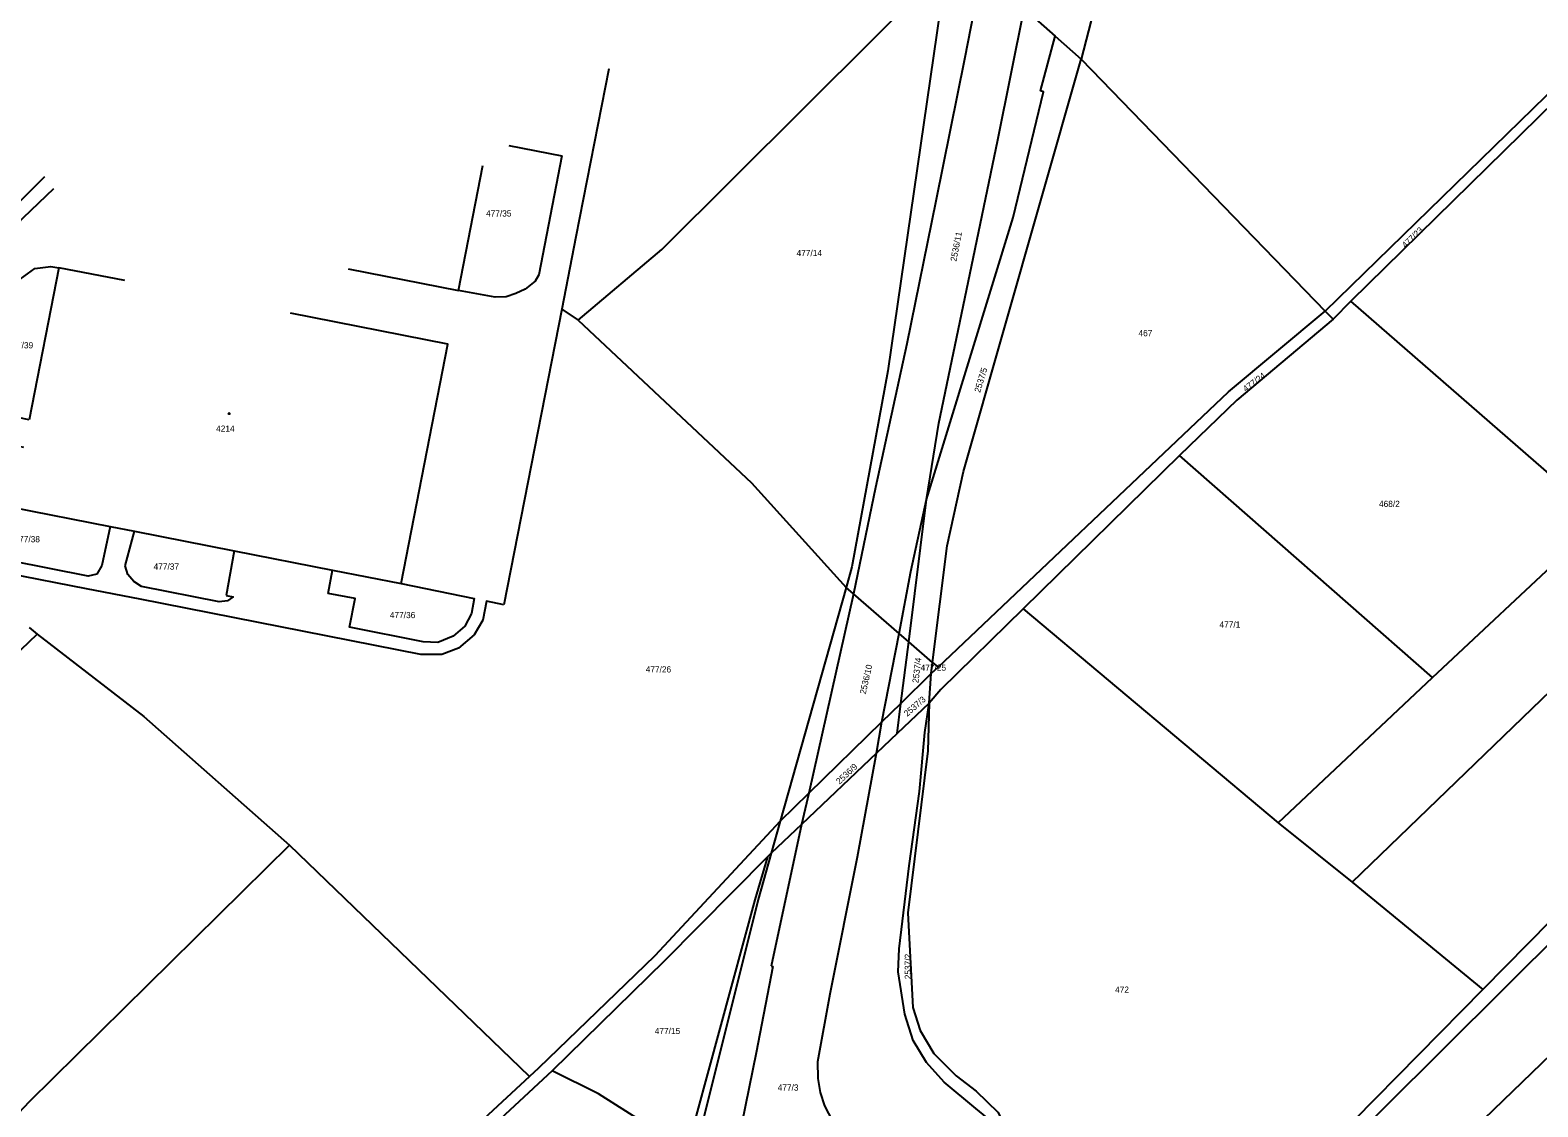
# Model space of a CAD drawing. Extents: x -679220 to -673243, y -1075091 to -1066557.
# Drawn here: x -675598.1 to -675185.8, y -1072169.3 to -1071874.8 of the extents above; entities that cross this region are included whole.
import ezdxf

# ---------------------------------------------------------------- set-up
doc = ezdxf.new("R2010")
doc.units = 0
for name, color, linetype in [('Hranice parcel', 7, 'Continuous'), ('Parcelní čísla', 7, 'Continuous'), ('Vnitřní kresba', 7, 'Continuous'), ('Značky budov', 7, 'Continuous')]:
    doc.layers.add(name, color=color, linetype=linetype)

msp = doc.modelspace()

# ---------------------------------------------------------------- linework, layer by layer
at = {"layer": 'Hranice parcel'}
for p, q in [((-675243.93, -1071951.73), (-675139.68, -1071849.94)), ((-675137.87, -1071851.8), (-675236.94, -1071948.97)), ((-675317.77, -1071876.53), (-675310.69, -1071882.82)), ((-675310.69, -1071882.82), (-675243.93, -1071951.73)), ((-675467.21, -1071906.44), (-675452.68, -1071909.18)), ((-675480.95, -1071946.01), (-675474.24, -1071911.84)), ((-675448.84, -1071931.38), (-675452.7, -1071951.12)), ((-675590.22, -1071939.82), (-675598.37, -1071981.39)), ((-675511.07, -1071940.09), (-675480.95, -1071946.01)), ((-675470.9, -1071947.92), (-675480.95, -1071946.01)), ((-675236.94, -1071948.97), (-675241.8, -1071953.93)), ((-675168.48, -1072008.63), (-675236.94, -1071948.97)), ((-675452.7, -1071951.12), (-675468.52, -1072032.03)), ((-675452.7, -1071951.12), (-675448.25, -1071954.17)), ((-675243.93, -1071951.73), (-675241.8, -1071953.93)), ((-675283.78, -1071991.21), (-675326.55, -1072033.12)), ((-675214.57, -1072051.94), (-675283.78, -1071991.21)), ((-675603.06, -1072005.3), (-675576.18, -1072010.58)), ((-675576.18, -1072010.58), (-675569.54, -1072011.88)), ((-675572.07, -1072021.36), (-675569.54, -1072011.88)), ((-675569.54, -1072011.88), (-675542.26, -1072017.23)), ((-675214.57, -1072051.94), (-675168.48, -1072008.63)), ((-675542.26, -1072017.23), (-675544.47, -1072029.51)), ((-675542.26, -1072017.23), (-675515.35, -1072022.51)), ((-675516.61, -1072028.88), (-675515.35, -1072022.51)), ((-675515.35, -1072022.51), (-675496.66, -1072026.18)), ((-675374.94, -1072027.25), (-675392.96, -1072091.15)), ((-675326.55, -1072033.12), (-675256.78, -1072091.6)), ((-675598.34, -1072038.2), (-675596.14, -1072040.03)), ((-675360, -1072058.99), (-675357.83, -1072042.1)), ((-675351.29, -1072047.77), (-675357.83, -1072042.1)), ((-675351.67, -1072050.8), (-675351.29, -1072047.77)), ((-675349.82, -1072049.05), (-675351.67, -1072050.8)), ((-675351.29, -1072047.77), (-675349.82, -1072049.05)), ((-675360, -1072058.99), (-675351.67, -1072050.8)), ((-675352.22, -1072058.93), (-675351.67, -1072050.8)), ((-675256.78, -1072091.6), (-675214.57, -1072051.94)), ((-675352.22, -1072058.93), (-675360.95, -1072067.22)), ((-675360.95, -1072067.22), (-675360, -1072058.99)), ((-675392.96, -1072091.15), (-675395.44, -1072099.96)), ((-675256.78, -1072091.6), (-675236.54, -1072107.88)), ((-675461.51, -1072161.01), (-675527.13, -1072097.75)), ((-675395.44, -1072099.96), (-675396.43, -1072100.9)), ((-675236.54, -1072107.88), (-675200.87, -1072137.27))]:
    msp.add_line(p, q, dxfattribs=at)
for points in [[(-675284.3, -1071763.38), (-675289.61, -1071790.79), (-675292.85, -1071808.15), (-675299.39, -1071837.52), (-675304.71, -1071859.74), (-675305.91, -1071864.4), (-675310.69, -1071882.82)], [(-675343.67, -1071853.53), (-675337.84, -1071858.7), (-675326.24, -1071869.01), (-675317.77, -1071876.53)], [(-675448.25, -1071954.17), (-675425.32, -1071934.88), (-675347.51, -1071857.24)], [(-675347.51, -1071857.24), (-675363.51, -1071967.98), (-675373.36, -1072021.64), (-675374.94, -1072027.25)], [(-675357.83, -1072042.1), (-675353, -1072003.2), (-675329.27, -1071926.05), (-675321.02, -1071891.68), (-675321.82, -1071891.46), (-675317.77, -1071876.53)], [(-675351.29, -1072047.77), (-675347.34, -1072015.92), (-675342.87, -1071995.52), (-675310.69, -1071882.82)], [(-675439.84, -1071885.44), (-675448.84, -1071931.38)], [(-675452.68, -1071909.18), (-675458.99, -1071941.73), (-675459.94, -1071943.53), (-675462.7, -1071945.66), (-675465.23, -1071946.87), (-675467.91, -1071947.78), (-675470.9, -1071947.92)], [(-675664.76, -1071985.5), (-675594.08, -1071914.86)], [(-675607.73, -1071946.42), (-675606.01, -1071937.17), (-675605, -1071932.77), (-675602.78, -1071929.23), (-675599.91, -1071926.11), (-675591.56, -1071918.14)], [(-675598.37, -1071981.39), (-675606.82, -1071979.71), (-675608.95, -1071978.4), (-675609.86, -1071975.52), (-675604.04, -1071947.11), (-675600.83, -1071942.98), (-675596.75, -1071940.06), (-675592.44, -1071939.45), (-675590.22, -1071939.82)], [(-675572.21, -1071943.35), (-675590.22, -1071939.82)], [(-675236.54, -1072107.88), (-675161.48, -1072035.4), (-675093.28, -1071973.7), (-675055.96, -1071942.82)], [(-675496.66, -1072026.18), (-675483.82, -1071960.69), (-675526.9, -1071952.24)], [(-675448.25, -1071954.17), (-675400.83, -1071998.67), (-675374.94, -1072027.25)], [(-675349.82, -1072049.05), (-675270.38, -1071973.77), (-675243.93, -1071951.73)], [(-675241.8, -1071953.93), (-675268.12, -1071976.01), (-675283.78, -1071991.21)], [(-675468.52, -1072032.03), (-675473.24, -1072031.06), (-675474.32, -1072036.22), (-675476.63, -1072040.2), (-675480.97, -1072043.87), (-675485.53, -1072045.6), (-675491.24, -1072045.62), (-675567.96, -1072030.48), (-675582.68, -1072027.6), (-675604.12, -1072023.42), (-675609.59, -1072022.09), (-675614.15, -1072019.54), (-675617.5, -1072015.56), (-675619.22, -1072010.56), (-675619.11, -1072004.82), (-675613.2, -1071974.81)], [(-675028.23, -1071974.69), (-675039.69, -1071988.03), (-675107.58, -1072045.64), (-675137.64, -1072073.35), (-675145.53, -1072081.08), (-675200.87, -1072137.27)], [(-675579.8, -1072023.6), (-675582.23, -1072024.14), (-675603.35, -1072019.95), (-675608.27, -1072018.85), (-675611.79, -1072016.92), (-675614.4, -1072013.83), (-675615.78, -1072010.06), (-675615.67, -1072005.53), (-675612.62, -1071989.85), (-675610.64, -1071987.52), (-675608.16, -1071987.09), (-675599.85, -1071988.93)], [(-675576.18, -1072010.58), (-675578.42, -1072021.28), (-675579.8, -1072023.6)], [(-675544.47, -1072029.51), (-675542.58, -1072029.85), (-675544.12, -1072030.94), (-675546.39, -1072031.18), (-675567.61, -1072027.02), (-675569.67, -1072025.65), (-675571.32, -1072023.73), (-675572.07, -1072021.36)], [(-675496.66, -1072026.18), (-675476.62, -1072030.29), (-675477.41, -1072034.39), (-675479.24, -1072037.88), (-675482.4, -1072040.55), (-675486.62, -1072042.3), (-675490.62, -1072042.17), (-675510.78, -1072038.12), (-675509.19, -1072030.32), (-675516.61, -1072028.88)], [(-675357.83, -1072042.1), (-675360.4, -1072039.87), (-675372.91, -1072029.01), (-675374.94, -1072027.25)], [(-675326.55, -1072033.12), (-675349.03, -1072055.21), (-675352.22, -1072058.93)], [(-675671.95, -1072120.45), (-675670.91, -1072116.13), (-675661.41, -1072104.3), (-675642.11, -1072083.95), (-675596.14, -1072040.03)], [(-675596.14, -1072040.03), (-675567.02, -1072062.55), (-675527.13, -1072097.75)], [(-675275.85, -1072217.26), (-675244.41, -1072186.09), (-675178.48, -1072120.54), (-675145.94, -1072086.5), (-675117.65, -1072059.4), (-675100.56, -1072044.12)], [(-675392.96, -1072091.15), (-675385.16, -1072083.54), (-675365.14, -1072064.01), (-675360, -1072058.99)], [(-675329.94, -1072200.44), (-675330.72, -1072194.99), (-675330.99, -1072185.71), (-675334.96, -1072173.49), (-675339.5, -1072169.79), (-675348.13, -1072162.6), (-675353.01, -1072157.19), (-675356.64, -1072151.17), (-675358.93, -1072144.01), (-675360.73, -1072132.39), (-675360.41, -1072126.14), (-675357.75, -1072103.37), (-675354.88, -1072083.03), (-675353.44, -1072066.97), (-675352.22, -1072058.93)], [(-675352.22, -1072058.93), (-675352.59, -1072071.92), (-675358.06, -1072116.3), (-675356.74, -1072142.17), (-675354.71, -1072148.46), (-675350.97, -1072154.72), (-675344.89, -1072160.82), (-675339.37, -1072165.06), (-675333.49, -1072170.75), (-675328.88, -1072179.24), (-675326.6, -1072187.23), (-675324.2, -1072199.3)], [(-675081.54, -1072058.79), (-675158.69, -1072132.17), (-675260.93, -1072230.94)], [(-675360.95, -1072067.22), (-675366.64, -1072072.62), (-675387.13, -1072092.07), (-675395.44, -1072099.96)], [(-675392.96, -1072091.15), (-675427.27, -1072128), (-675459.09, -1072158.78), (-675461.51, -1072161.01)], [(-675527.13, -1072097.75), (-675598.36, -1072167.91), (-675636.9, -1072208.76)], [(-675396.43, -1072100.9), (-675424.67, -1072129.5), (-675455.31, -1072159.46)], [(-675396.43, -1072100.9), (-675399.9, -1072112.67), (-675419.02, -1072183.11)], [(-675200.87, -1072137.27), (-675235.99, -1072172.93), (-675320.31, -1072255.48)], [(-675455.31, -1072159.46), (-675523.57, -1072222.93), (-675582.99, -1072283.84)], [(-675419.02, -1072183.11), (-675425.75, -1072176.54), (-675442.66, -1072165.78), (-675455.31, -1072159.46)], [(-675461.51, -1072161.01), (-675525.35, -1072220.15), (-675586.94, -1072283.42)]]:
    msp.add_lwpolyline(points, dxfattribs=at)
at = {"layer": 'Vnitřní kresba'}
for p, q in [((-675337.84, -1071858.7), (-675342.57, -1071882.76)), ((-675333.49, -1071904.8), (-675326.24, -1071869.01)), ((-675342.57, -1071882.76), (-675350.43, -1071921.62)), ((-675341.56, -1071943.87), (-675333.49, -1071904.8)), ((-675350.43, -1071921.62), (-675358.37, -1071960.65)), ((-675349.56, -1071982.38), (-675341.56, -1071943.87)), ((-675358.37, -1071960.65), (-675366.88, -1071999.97)), ((-675353, -1072003.2), (-675349.56, -1071982.38)), ((-675366.88, -1071999.97), (-675372.91, -1072029.01)), ((-675357.28, -1072022.9), (-675353, -1072003.2)), ((-675360.4, -1072039.87), (-675357.28, -1072022.9)), ((-675372.91, -1072029.01), (-675385.16, -1072083.54)), ((-675365.14, -1072064.01), (-675360.4, -1072039.87)), ((-675366.64, -1072072.62), (-675365.14, -1072064.01)), ((-675371.86, -1072100.93), (-675366.64, -1072072.62)), ((-675385.16, -1072083.54), (-675387.13, -1072092.07)), ((-675387.13, -1072092.07), (-675395.41, -1072130.8)), ((-675395.44, -1072099.96), (-675399, -1072112.58)), ((-675379.32, -1072138.43), (-675371.86, -1072100.93)), ((-675399, -1072112.58), (-675416.99, -1072184.77)), ((-675395.03, -1072130.94), (-675399.58, -1072154.53)), ((-675395.41, -1072130.8), (-675395.03, -1072130.94)), ((-675382.65, -1072156.94), (-675379.32, -1072138.43)), ((-675399.58, -1072154.53), (-675407.35, -1072192.65)), ((-675382.59, -1072161.56), (-675382.65, -1072156.94)), ((-675381.97, -1072165.43), (-675382.59, -1072161.56)), ((-675380.78, -1072169.03), (-675381.97, -1072165.43)), ((-675378.58, -1072173.25), (-675380.78, -1072169.03))]:
    msp.add_line(p, q, dxfattribs=at)
at = {"layer": 'Značky budov'}
msp.add_circle((-675543.65, -1071979.73), 0.175, dxfattribs=at)

# ---------------------------------------------------------------- texts
at = {"layer": 'Parcelní čísla'}
for s, p in [('477/35', (-675473.41, -1071925.82)), ('477/14', (-675388.49, -1071936.64)), ('467', (-675295.01, -1071958.56)), ('477/39', (-675604.18, -1071961.88)), ('4214', (-675547.22, -1071984.69)), ('468/2', (-675229.24, -1072005.26)), ('477/38', (-675602.34, -1072014.9)), ('477/37', (-675564.31, -1072022.4)), ('477/36', (-675499.71, -1072035.66)), ('477/1', (-675272.85, -1072038.25)), ('477/26', (-675429.75, -1072050.52)), ('477/25', (-675354.58, -1072050.04)), ('472', (-675301.4, -1072138.12)), ('477/15', (-675427.27, -1072149.41)), ('477/3', (-675393.66, -1072164.89))]:
    msp.add_text(s, height=1.7, dxfattribs=at).set_placement(p)
for s, rotation, p in [('477/23', 44, (-675222, -1071934.57)), ('2536/11', 79, (-675344.81, -1071938.22)), ('2537/5', 73, (-675338.33, -1071974.1)), ('477/24', 37, (-675265.64, -1071973.87)), ('2536/10', 77, (-675369.61, -1072056.58)), ('2537/4', 83, (-675355.19, -1072053.49)), ('2537/3', 41, (-675358.26, -1072062.7)), ('2536/9', 43, (-675376.75, -1072081.22)), ('2537/2', 90, (-675357.21, -1072134.42))]:
    msp.add_text(s, height=1.7, rotation=rotation, dxfattribs=at).set_placement(p)

doc.saveas('drawing.dxf')
